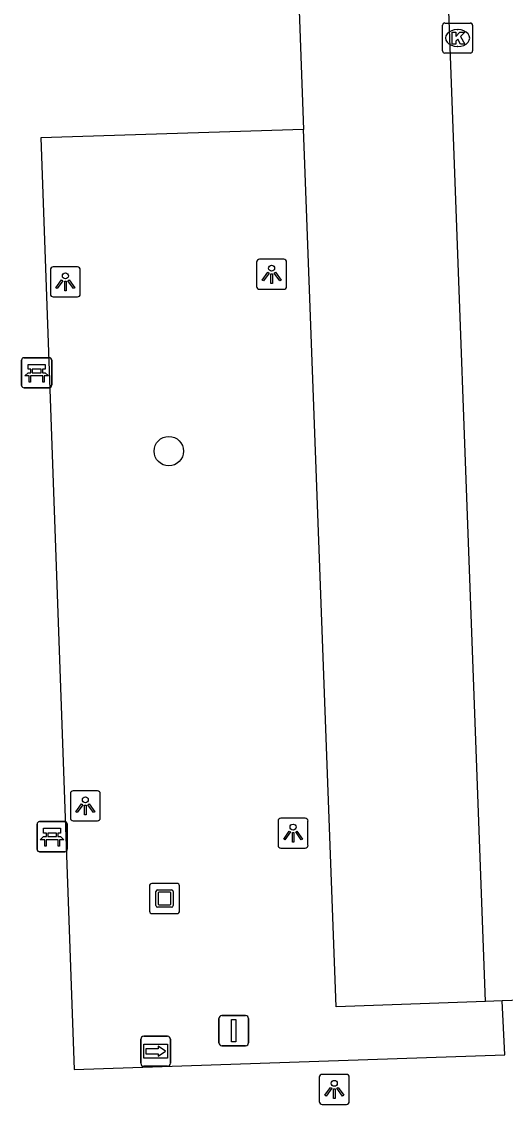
# Model space of a CAD drawing. Extents: x 160557 to 161245, y 385330 to 386505.
# Drawn here: x 160990.64 to 161006.75, y 386238.19 to 386274.22 of the extents above; entities that cross this region are included whole.
import ezdxf

# ---------------------------------------------------------------- set-up
doc = ezdxf.new("R2010")
doc.units = 0
for name, color, linetype in [('IMGEO_Bank', 7, 'Continuous'), ('IMGEO_Boom', 7, 'Continuous'), ('IMGEO_Kolk', 7, 'Continuous'), ('IMGEO_Kunstobject', 7, 'Continuous'), ('IMGEO_Lichtpunt', 7, 'Continuous'), ('IMGEO_Parkeervlak_open', 7, 'Continuous'), ('IMGEO_Rijbaan_lokaal_open', 7, 'Continuous'), ('IMGEO_Verkeersbordpaal', 7, 'Continuous'), ('IMGEO_Wegwijzer', 7, 'Continuous')]:
    doc.layers.add(name, color=color, linetype=linetype)

msp = doc.modelspace()

# ---------------------------------------------------------------- linework, layer by layer
at = {"layer": 'IMGEO_Bank'}
for p, q in [((160990.641, 386262.115), (160990.641, 386262.956)), ((160990.641, 386262.956), (160990.641, 386262.115)), ((160990.716, 386263.04), (160991.557, 386263.04)), ((160991.557, 386263.04), (160990.716, 386263.04)), ((160991.641, 386262.965), (160991.641, 386262.124)), ((160991.641, 386262.124), (160991.641, 386262.965)), ((160990.95, 386262.546), (160990.95, 386262.652)), ((160990.994, 386262.652), (160990.994, 386262.546)), ((160991.282, 386262.658), (160991, 386262.658)), ((160991, 386262.54), (160991.282, 386262.54)), ((160991.288, 386262.546), (160991.288, 386262.652)), ((160991.332, 386262.652), (160991.332, 386262.546)), ((160991.338, 386262.438), (160990.945, 386262.438)), ((160991.566, 386262.04), (160990.725, 386262.04)), ((160990.725, 386262.04), (160991.566, 386262.04)), ((160991.156, 386246.678), (160991.156, 386247.519)), ((160991.156, 386247.519), (160991.156, 386246.678)), ((160991.231, 386247.603), (160992.072, 386247.603)), ((160992.072, 386247.603), (160991.231, 386247.603)), ((160992.156, 386247.528), (160992.156, 386246.687)), ((160992.156, 386246.687), (160992.156, 386247.528)), ((160991.465, 386247.109), (160991.465, 386247.215)), ((160991.509, 386247.215), (160991.509, 386247.109)), ((160991.797, 386247.221), (160991.515, 386247.221)), ((160991.515, 386247.103), (160991.797, 386247.103)), ((160991.803, 386247.109), (160991.803, 386247.215)), ((160991.847, 386247.215), (160991.847, 386247.109)), ((160991.853, 386247.001), (160991.46, 386247.001)), ((160992.081, 386246.603), (160991.24, 386246.603)), ((160991.24, 386246.603), (160992.081, 386246.603))]:
    msp.add_line(p, q, dxfattribs=at)
for points in [[(160990.888, 386262.438), (160990.746, 386262.438), (160990.858, 386262.54), (160990.944, 386262.54)], [(160990.944, 386262.658), (160990.858, 386262.658), (160990.858, 386262.819), (160991.421, 386262.819), (160991.421, 386262.658), (160991.338, 386262.658)], [(160991.338, 386262.54), (160991.421, 386262.54), (160991.533, 386262.438), (160991.394, 386262.438)], [(160990.938, 386262.431), (160990.938, 386262.224), (160990.895, 386262.224), (160990.895, 386262.431)], [(160991.388, 386262.431), (160991.388, 386262.224), (160991.344, 386262.224), (160991.344, 386262.431)], [(160991.403, 386247.001), (160991.261, 386247.001), (160991.373, 386247.103), (160991.459, 386247.103)], [(160991.459, 386247.221), (160991.373, 386247.221), (160991.373, 386247.382), (160991.936, 386247.382), (160991.936, 386247.221), (160991.853, 386247.221)], [(160991.853, 386247.103), (160991.936, 386247.103), (160992.048, 386247.001), (160991.909, 386247.001)], [(160991.453, 386246.994), (160991.453, 386246.787), (160991.41, 386246.787), (160991.41, 386246.994)], [(160991.903, 386246.994), (160991.903, 386246.787), (160991.859, 386246.787), (160991.859, 386246.994)]]:
    msp.add_lwpolyline(points, dxfattribs=at)
for centre, radius, start, end in [((160990.719, 386262.962), 0.0779, 92.4484, 184.2845), ((160990.719, 386262.962), 0.0779, 92.4484, 184.2845), ((160991.563, 386262.962), 0.0779, 2.4484, 94.2845), ((160991.563, 386262.962), 0.0779, 2.4484, 94.2845), ((160990.943, 386262.651), 0.00671, 2.8957, 87.1043), ((160990.943, 386262.547), 0.00671, 272.8957, 357.1043), ((160991, 386262.651), 0.00671, 92.8957, 177.1043), ((160991, 386262.547), 0.00671, 182.8957, 267.1043), ((160991.282, 386262.651), 0.00671, 2.8957, 87.1043), ((160991.282, 386262.547), 0.00671, 272.8957, 357.1043), ((160991.339, 386262.651), 0.00671, 92.8957, 177.1043), ((160991.339, 386262.547), 0.00671, 182.8957, 267.1043), ((160990.888, 386262.431), 0.00671, 2.8957, 87.1043), ((160990.945, 386262.431), 0.00671, 92.8957, 177.1043), ((160991.337, 386262.431), 0.00671, 2.8957, 87.1043), ((160991.394, 386262.431), 0.00671, 92.8957, 177.1043), ((160990.719, 386262.118), 0.0779, 182.4484, 274.2845), ((160990.719, 386262.118), 0.0779, 182.4484, 274.2845), ((160991.563, 386262.118), 0.0779, 272.4484, 4.2845), ((160991.563, 386262.118), 0.0779, 272.4484, 4.2845), ((160991.234, 386247.525), 0.0779, 92.4484, 184.2845), ((160991.234, 386247.525), 0.0779, 92.4484, 184.2845), ((160992.078, 386247.525), 0.0779, 2.4484, 94.2845), ((160992.078, 386247.525), 0.0779, 2.4484, 94.2845), ((160991.458, 386247.214), 0.00671, 2.8957, 87.1043), ((160991.458, 386247.11), 0.00671, 272.8957, 357.1043), ((160991.515, 386247.214), 0.00671, 92.8957, 177.1043), ((160991.515, 386247.11), 0.00671, 182.8957, 267.1043), ((160991.797, 386247.214), 0.00671, 2.8957, 87.1043), ((160991.797, 386247.11), 0.00671, 272.8957, 357.1043), ((160991.854, 386247.214), 0.00671, 92.8957, 177.1043), ((160991.854, 386247.11), 0.00671, 182.8957, 267.1043), ((160991.234, 386246.681), 0.0779, 182.4484, 274.2845), ((160991.234, 386246.681), 0.0779, 182.4484, 274.2845), ((160991.403, 386246.994), 0.00671, 2.8957, 87.1043), ((160991.46, 386246.994), 0.00671, 92.8957, 177.1043), ((160991.852, 386246.994), 0.00671, 2.8957, 87.1043), ((160991.909, 386246.994), 0.00671, 92.8957, 177.1043), ((160992.078, 386246.681), 0.0779, 272.4484, 4.2845), ((160992.078, 386246.681), 0.0779, 272.4484, 4.2845)]:
    msp.add_arc(centre, radius, start, end, dxfattribs=at)
at = {"layer": 'IMGEO_Boom'}
msp.add_circle((160995.541, 386259.932), 0.489, dxfattribs=at)
at = {"layer": 'IMGEO_Kolk'}
for p, q in [((161004.656, 386273.253), (161004.656, 386274.105)), ((161004.731, 386274.179), (161005.583, 386274.179)), ((161005.657, 386274.105), (161005.657, 386273.253)), ((161005.144, 386273.959), (161005.169, 386273.959)), ((161005.167, 386273.399), (161005.142, 386273.399)), ((161005.583, 386273.179), (161004.731, 386273.179))]:
    msp.add_line(p, q, dxfattribs=at)
for points in [[(161004.656, 386273.253), (161004.656, 386274.105)], [(161004.731, 386274.179), (161005.583, 386274.179)], [(161005.657, 386274.105), (161005.657, 386273.253)], [(161004.977, 386273.879), (161005.1, 386273.879), (161005.1, 386273.728), (161005.23, 386273.879), (161005.394, 386273.879), (161005.248, 386273.728), (161005.401, 386273.479), (161005.249, 386273.479), (161005.164, 386273.643), (161005.1, 386273.576), (161005.1, 386273.479), (161004.977, 386273.479), (161004.977, 386273.879)], [(161005.583, 386273.179), (161004.731, 386273.179)]]:
    msp.add_lwpolyline(points, dxfattribs=at)
for centre, start, end in [((161004.733, 386274.103), 91.552, 178.448), ((161004.733, 386274.103), 91.552, 178.448), ((161005.581, 386274.103), 1.552, 88.448), ((161005.581, 386274.103), 1.552, 88.448), ((161004.733, 386273.255), 181.552, 268.448), ((161004.733, 386273.255), 181.552, 268.448), ((161005.581, 386273.255), 271.552, 358.448), ((161005.581, 386273.255), 271.552, 358.448)]:
    msp.add_arc(centre, 0.0765, start, end, dxfattribs=at)
for centre, major_axis, ratio, start_param, end_param in [((161005.143, 386273.679), (-0.387, 0.002), 0.722429, 4.712389, 7.853982), ((161005.168, 386273.679), (-0.39, 0.002), 0.717154, 1.570796, 4.712389)]:
    msp.add_ellipse(centre, major_axis=major_axis, ratio=ratio, start_param=start_param, end_param=end_param, dxfattribs=at)
at = {"layer": 'IMGEO_Kunstobject'}
for p, q in [((160994.897, 386245.459), (160994.897, 386244.618)), ((160994.897, 386245.459), (160994.897, 386244.618)), ((160995.813, 386245.543), (160994.972, 386245.543)), ((160995.813, 386245.543), (160994.972, 386245.543)), ((160995.111, 386244.807), (160995.111, 386245.281)), ((160995.161, 386245.331), (160995.635, 386245.331)), ((160995.585, 386245.251), (160995.211, 386245.251)), ((160995.685, 386245.281), (160995.685, 386244.807)), ((160995.897, 386244.627), (160995.897, 386245.468)), ((160995.897, 386244.627), (160995.897, 386245.468)), ((160995.191, 386245.231), (160995.191, 386244.857)), ((160995.605, 386244.857), (160995.605, 386245.231)), ((160994.981, 386244.543), (160995.822, 386244.543)), ((160994.981, 386244.543), (160995.822, 386244.543)), ((160995.635, 386244.757), (160995.161, 386244.757)), ((160995.211, 386244.837), (160995.585, 386244.837))]:
    msp.add_line(p, q, dxfattribs=at)
for centre, radius, start, end in [((160994.975, 386245.465), 0.0779, 92.4484, 184.2845), ((160994.975, 386245.465), 0.0779, 92.4484, 184.2845), ((160995.161, 386245.281), 0.05, 90, 180), ((160995.211, 386245.231), 0.02, 90, 180), ((160995.585, 386245.231), 0.02, 360, 90), ((160995.635, 386245.281), 0.05, 360, 90), ((160995.819, 386245.465), 0.0779, 2.4484, 94.2845), ((160995.819, 386245.465), 0.0779, 2.4484, 94.2845), ((160994.975, 386244.621), 0.0779, 182.4484, 274.2845), ((160994.975, 386244.621), 0.0779, 182.4484, 274.2845), ((160995.161, 386244.807), 0.05, 180, 270), ((160995.211, 386244.857), 0.02, 180, 270), ((160995.585, 386244.857), 0.02, 270, 0), ((160995.635, 386244.807), 0.05, 270, 0), ((160995.819, 386244.621), 0.0779, 272.4484, 4.2845), ((160995.819, 386244.621), 0.0779, 272.4484, 4.2845)]:
    msp.add_arc(centre, radius, start, end, dxfattribs=at)
at = {"layer": 'IMGEO_Lichtpunt'}
for p, q in [((160998.466, 386266.221), (160998.466, 386265.414)), ((160998.466, 386266.221), (160998.466, 386265.414)), ((160999.368, 386266.316), (160998.56, 386266.316)), ((160999.368, 386266.316), (160998.56, 386266.316)), ((160999.462, 386265.414), (160999.462, 386266.221)), ((160999.462, 386265.414), (160999.462, 386266.221)), ((160991.598, 386265.967), (160991.598, 386265.16)), ((160991.598, 386265.967), (160991.598, 386265.16)), ((160992.5, 386266.062), (160991.692, 386266.062)), ((160992.5, 386266.062), (160991.692, 386266.062)), ((160992.594, 386265.16), (160992.594, 386265.967)), ((160992.594, 386265.16), (160992.594, 386265.967)), ((160991.692, 386265.066), (160992.5, 386265.066)), ((160991.692, 386265.066), (160992.5, 386265.066)), ((160998.56, 386265.32), (160999.368, 386265.32)), ((160998.56, 386265.32), (160999.368, 386265.32)), ((160992.263, 386248.531), (160992.263, 386247.724)), ((160992.263, 386248.531), (160992.263, 386247.724)), ((160993.165, 386248.626), (160992.357, 386248.626)), ((160993.165, 386248.626), (160992.357, 386248.626)), ((160993.259, 386247.724), (160993.259, 386248.531)), ((160993.259, 386247.724), (160993.259, 386248.531)), ((160992.357, 386247.63), (160993.165, 386247.63)), ((160992.357, 386247.63), (160993.165, 386247.63)), ((160999.179, 386247.623), (160999.179, 386246.816)), ((160999.179, 386247.623), (160999.179, 386246.816)), ((161000.081, 386247.718), (160999.273, 386247.718)), ((161000.081, 386247.718), (160999.273, 386247.718)), ((161000.175, 386246.816), (161000.175, 386247.623)), ((161000.175, 386246.816), (161000.175, 386247.623)), ((160999.273, 386246.722), (161000.081, 386246.722)), ((160999.273, 386246.722), (161000.081, 386246.722)), ((161001.454, 386239.191), (161000.646, 386239.191)), ((161001.454, 386239.191), (161000.646, 386239.191)), ((161000.552, 386239.096), (161000.552, 386238.289)), ((161000.552, 386239.096), (161000.552, 386238.289)), ((161001.548, 386238.289), (161001.548, 386239.096)), ((161001.548, 386238.289), (161001.548, 386239.096)), ((161000.646, 386238.195), (161001.454, 386238.195)), ((161000.646, 386238.195), (161001.454, 386238.195))]:
    msp.add_line(p, q, dxfattribs=at)
for points in [[(160998.84, 386265.885), (160998.879, 386265.857), (160998.691, 386265.595), (160998.653, 386265.622), (160998.84, 386265.885)], [(160998.942, 386265.837), (160998.989, 386265.837), (160998.989, 386265.515), (160998.942, 386265.515), (160998.942, 386265.837)], [(160999.052, 386265.857), (160999.09, 386265.884), (160999.277, 386265.622), (160999.238, 386265.594), (160999.052, 386265.857)], [(160991.972, 386265.631), (160992.011, 386265.603), (160991.823, 386265.341), (160991.785, 386265.368), (160991.972, 386265.631)], [(160992.074, 386265.583), (160992.121, 386265.583), (160992.121, 386265.261), (160992.074, 386265.261), (160992.074, 386265.583)], [(160992.184, 386265.603), (160992.222, 386265.63), (160992.409, 386265.368), (160992.37, 386265.34), (160992.184, 386265.603)], [(160992.637, 386248.195), (160992.676, 386248.167), (160992.488, 386247.905), (160992.45, 386247.932), (160992.637, 386248.195)], [(160992.739, 386248.147), (160992.786, 386248.147), (160992.786, 386247.825), (160992.739, 386247.825), (160992.739, 386248.147)], [(160992.849, 386248.167), (160992.887, 386248.194), (160993.074, 386247.932), (160993.035, 386247.904), (160992.849, 386248.167)], [(160999.553, 386247.287), (160999.592, 386247.259), (160999.404, 386246.997), (160999.366, 386247.024), (160999.553, 386247.287)], [(160999.655, 386247.239), (160999.702, 386247.239), (160999.702, 386246.917), (160999.655, 386246.917), (160999.655, 386247.239)], [(160999.765, 386247.259), (160999.803, 386247.286), (160999.99, 386247.024), (160999.951, 386246.996), (160999.765, 386247.259)], [(161000.926, 386238.76), (161000.965, 386238.732), (161000.777, 386238.47), (161000.739, 386238.497), (161000.926, 386238.76)], [(161001.138, 386238.732), (161001.176, 386238.759), (161001.363, 386238.497), (161001.324, 386238.469), (161001.138, 386238.732)], [(161001.028, 386238.712), (161001.075, 386238.712), (161001.075, 386238.39), (161001.028, 386238.39), (161001.028, 386238.712)]]:
    msp.add_lwpolyline(points, dxfattribs=at)
for centre in [(160992.097, 386265.765), (160998.965, 386266.019), (160992.762, 386248.329), (160999.678, 386247.421), (161001.051, 386238.894)]:
    msp.add_circle(centre, 0.0994, dxfattribs=at)
for centre, start, end in [((160998.56, 386266.221), 90, 180), ((160998.56, 386266.221), 90, 180), ((160999.368, 386266.221), 0, 90), ((160999.368, 386266.221), 0, 90), ((160991.692, 386265.967), 90, 180), ((160991.692, 386265.967), 90, 180), ((160992.5, 386265.967), 0, 90), ((160992.5, 386265.967), 0, 90), ((160998.56, 386265.414), 180, 270), ((160998.56, 386265.414), 180, 270), ((160999.368, 386265.414), 270, 0), ((160999.368, 386265.414), 270, 360), ((160991.692, 386265.16), 180, 270), ((160991.692, 386265.16), 180, 270), ((160992.5, 386265.16), 270, 0), ((160992.5, 386265.16), 270, 360), ((160992.357, 386248.531), 90, 180), ((160992.357, 386248.531), 90, 180), ((160993.165, 386248.531), 0, 90), ((160993.165, 386248.531), 0, 90), ((160992.357, 386247.724), 180, 270), ((160992.357, 386247.724), 180, 270), ((160993.165, 386247.724), 270, 0), ((160993.165, 386247.724), 270, 360), ((160999.273, 386247.623), 90, 180), ((160999.273, 386247.623), 90, 180), ((161000.081, 386247.623), 0, 90), ((161000.081, 386247.623), 0, 90), ((160999.273, 386246.816), 180, 270), ((160999.273, 386246.816), 180, 270), ((161000.081, 386246.816), 270, 0), ((161000.081, 386246.816), 270, 360), ((161000.646, 386239.096), 90, 180), ((161000.646, 386239.096), 90, 180), ((161001.454, 386239.096), 0, 90), ((161001.454, 386239.096), 0, 90), ((161000.646, 386238.289), 180, 270), ((161000.646, 386238.289), 180, 270), ((161001.454, 386238.289), 270, 0), ((161001.454, 386238.289), 270, 360)]:
    msp.add_arc(centre, 0.0946, start, end, dxfattribs=at)
at = {"layer": 'IMGEO_Parkeervlak_open'}
msp.add_lwpolyline([(161006.088, 386241.62), (161001.112, 386241.443), (161000.055, 386269.78), (161000.024, 386270.631)], dxfattribs=at)
at = {"layer": 'IMGEO_Rijbaan_lokaal_open'}
for points in [[(161006.088, 386241.62), (161004.545, 386283.268), (160999.577, 386283.08)], [(160999.69, 386279.778), (161000.024, 386270.631)], [(161000.024, 386270.631), (160991.275, 386270.358), (160992.391, 386239.359), (161006.726, 386239.847), (161006.644, 386241.64)], [(161006.644, 386241.64), (161006.088, 386241.62)], [(161010.826, 386241.78), (161006.644, 386241.64)]]:
    msp.add_lwpolyline(points, dxfattribs=at)
at = {"layer": 'IMGEO_Verkeersbordpaal'}
for p, q in [((160997.206, 386240.247), (160997.206, 386241.047)), ((160997.206, 386241.047), (160997.206, 386240.247)), ((160997.306, 386241.147), (160998.096, 386241.147)), ((160998.096, 386241.147), (160997.306, 386241.147)), ((160998.196, 386241.047), (160998.196, 386240.247)), ((160998.196, 386240.247), (160998.196, 386241.047)), ((160998.096, 386240.147), (160997.306, 386240.147)), ((160997.306, 386240.147), (160998.096, 386240.147))]:
    msp.add_line(p, q, dxfattribs=at)
msp.add_lwpolyline([(160997.626, 386241.022), (160997.776, 386241.022), (160997.776, 386240.272), (160997.626, 386240.272), (160997.626, 386241.022)], dxfattribs=at)
for centre, start, end in [((160997.306, 386241.047), 90, 180), ((160997.306, 386241.047), 90, 180), ((160998.096, 386241.047), 0, 90), ((160998.096, 386241.047), 360, 90), ((160997.306, 386240.247), 180, 270), ((160997.306, 386240.247), 180, 270), ((160998.096, 386240.247), 270, 0), ((160998.096, 386240.247), 270, 0)]:
    msp.add_arc(centre, 0.1, start, end, dxfattribs=at)
at = {"layer": 'IMGEO_Wegwijzer'}
for p, q in [((160994.608, 386239.562), (160994.608, 386240.362)), ((160994.608, 386240.362), (160994.608, 386239.562)), ((160994.708, 386240.462), (160995.498, 386240.462)), ((160995.498, 386240.462), (160994.708, 386240.462)), ((160995.598, 386240.362), (160995.598, 386239.562)), ((160995.598, 386239.562), (160995.598, 386240.362)), ((160995.498, 386239.462), (160994.708, 386239.462)), ((160994.708, 386239.462), (160995.498, 386239.462))]:
    msp.add_line(p, q, dxfattribs=at)
for points in [[(160994.709, 386240.194), (160995.497, 386240.194), (160995.497, 386239.73), (160994.709, 386239.73), (160994.709, 386240.194)], [(160994.774, 386240.046), (160994.774, 386239.962), (160994.774, 386239.878), (160995.185, 386239.878), (160995.185, 386239.795), (160995.432, 386239.962), (160995.185, 386240.129), (160995.185, 386240.046), (160994.774, 386240.046)]]:
    msp.add_lwpolyline(points, dxfattribs=at)
for centre, start, end in [((160994.708, 386240.362), 90, 180), ((160994.708, 386240.362), 90, 180), ((160995.498, 386240.362), 0, 90), ((160995.498, 386240.362), 360, 90), ((160994.708, 386239.562), 180, 270), ((160994.708, 386239.562), 180, 270), ((160995.498, 386239.562), 270, 0), ((160995.498, 386239.562), 270, 0)]:
    msp.add_arc(centre, 0.1, start, end, dxfattribs=at)

doc.saveas('drawing.dxf')
